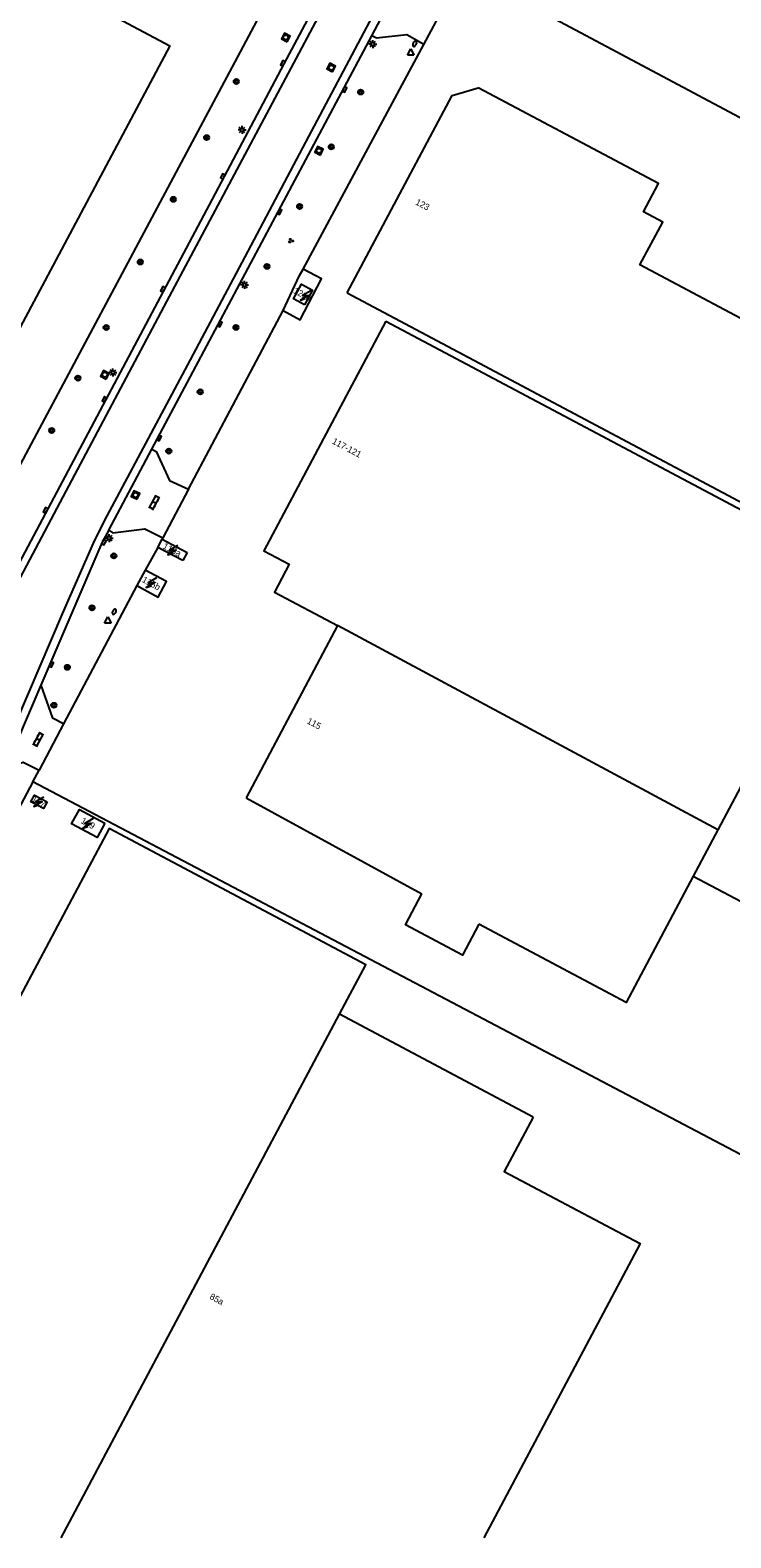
# Model space of a CAD drawing. Extents: x 136000 to 138005, y 398500 to 400500.
# Drawn here: x 136469.2 to 136578.5, y 398500 to 398735.3 of the extents above; entities that cross this region are included whole.
import ezdxf

# ---------------------------------------------------------------- set-up
doc = ezdxf.new("R2010")
doc.units = 0
for name, color, linetype in [('gg-afsc-hekwerk', 7, 'Continuous'), ('gg-anno-huisnummerreeks BGT', 7, 'Continuous'), ('gg-bbg-gedigitaliseerde bebouwing', 7, 'Continuous'), ('gg-bbg-hoofdgebouw', 7, 'Continuous'), ('gg-bbg-tussenscheiding', 7, 'Continuous'), ('gg-knt-verharding', 7, 'Continuous'), ('gg-knt-verharding nz', 7, 'Continuous'), ('gt-grn-groengrens', 7, 'Continuous'), ('gt-symb-boom', 7, 'Continuous'), ('gt-symb-brandkraan', 7, 'Continuous'), ('gt-symb-groenvak', 7, 'Continuous'), ('gt-symb-klinker verharding', 7, 'Continuous'), ('gt-symb-kolk', 7, 'Continuous'), ('gt-symb-lichtmast', 7, 'Continuous'), ('gt-symb-rioolschacht', 7, 'Continuous'), ('gt-symb-trafo symbool', 7, 'Continuous'), ('gt-symb-waterafsluiter', 7, 'Continuous')]:
    doc.layers.add(name, color=color, linetype=linetype)

# ---------------------------------------------------------------- blocks, each defined once
blk = doc.blocks.new('gt0-HSP')
at = {"layer": 'gt-symb-trafo symbool'}
for points in [[(0.77, 0.75), (-0.53, 0), (0.47, 0), (-0.83, -0.75)], [(-0.22, -0.24), (-0.83, -0.75), (-0.08, -0.48)]]:
    blk.add_lwpolyline(points, dxfattribs=at)
blk = doc.blocks.new('gt0-RS')
at = {"layer": 'gt-symb-rioolschacht'}
blk.add_lwpolyline([(-0.5, -0.5), (0.5, -0.5), (0.5, 0.5), (-0.5, 0.5)], close=True, dxfattribs=at)
blk.add_circle((0, 0), 0.375, dxfattribs=at)
blk = doc.blocks.new('gt0-BOOM')
at = {"layer": 'gt-symb-boom'}
for radius in [0.4, 0.2]:
    blk.add_circle((0, 0), radius, dxfattribs=at)
blk = doc.blocks.new('gt0-KOLK')
at = {"layer": 'gt-symb-kolk'}
blk.add_lwpolyline([(0, 0), (0.37, 0), (0.37, 0.4), (-0.38, 0.4), (-0.38, 0), (0, 0)], dxfattribs=at)
blk = doc.blocks.new('gt0-LMAST')
at = {"layer": 'gt-symb-lichtmast'}
for p, q in [((-0.18, 0.17), (-0.45, 0.44)), ((-0.01, 0.25), (-0.01, 0.62)), ((0.17, 0.17), (0.44, 0.44)), ((-0.26, 0), (-0.63, 0)), ((-0.18, -0.18), (-0.45, -0.45)), ((-0.01, -0.25), (-0.01, -0.63)), ((0.44, -0.45), (0.17, -0.18)), ((0.24, 0), (0.62, 0))]:
    blk.add_line(p, q, dxfattribs=at)
blk.add_circle((-0.01, 0), 0.25, dxfattribs=at)
blk = doc.blocks.new('gt0-WAFSL')
at = {"layer": 'gt-symb-waterafsluiter'}
for p, q in [((-0.5, -0.33), (0, 0.67)), ((0, 0.67), (0.5, -0.33)), ((0.5, -0.33), (-0.5, -0.33))]:
    blk.add_line(p, q, dxfattribs=at)
blk = doc.blocks.new('gt0-BR')
at = {"layer": 'gt-symb-brandkraan'}
for centre, radius, start, end in [((-0.24, 0), 0.206, 107.5669, 252.4331), ((0.6, -2.66), 3, 106.892, 107.5669), ((0, -0.69), 0.938, 73.108, 106.892), ((-0.6, -2.66), 3, 72.4331, 73.108), ((0.24, 0), 0.206, 287.567, 72.4331), ((0.6, 2.66), 3, 252.4331, 253.108), ((0, 0.69), 0.938, 253.108, 286.8921), ((-0.6, 2.66), 3, 286.8921, 287.567)]:
    blk.add_arc(centre, radius, start, end, dxfattribs=at)
blk = doc.blocks.new('gt0-GRVAK')
at = {"layer": 'gt-symb-groenvak'}
for p, q in [((-0.11, 0.19), (-0.23, 0.24)), ((-0.18, 0.15), (0.09, 0.15)), ((-0.09, 0.21), (-0.16, 0.32)), ((-0.05, 0.21), (-0.05, 0.39)), ((0, 0.21), (0.06, 0.32)), ((0.01, 0.19), (0.13, 0.24)), ((0.26, -0.05), (0.2, 0.06)), ((0.3, -0.05), (0.3, 0.13)), ((0.35, -0.05), (0.41, 0.06)), ((-0.24, -0.23), (-0.36, -0.18)), ((-0.32, -0.26), (-0.05, -0.26)), ((-0.23, -0.21), (-0.29, -0.1)), ((-0.18, -0.2), (-0.18, -0.02)), ((-0.14, -0.21), (-0.07, -0.1)), ((-0.12, -0.23), (0, -0.18)), ((0.24, -0.07), (0.12, -0.02)), ((0.17, -0.11), (0.44, -0.11)), ((0.37, -0.07), (0.49, -0.02))]:
    blk.add_line(p, q, dxfattribs=at)
blk = doc.blocks.new('gt0-KL1')
at = {"layer": 'gt-symb-klinker verharding'}
for p, q in [((-1.15, 0.3), (1.15, 0.3)), ((-1, -0.3), (-1, 0.3)), ((-0.5, 0.3), (-0.5, 0.45)), ((0, -0.3), (0, 0.3)), ((0.5, 0.3), (0.5, 0.45)), ((1, -0.3), (1, 0.3)), ((-1.15, -0.3), (1.15, -0.3)), ((-0.5, -0.45), (-0.5, -0.3)), ((0.5, -0.45), (0.5, -0.3))]:
    blk.add_line(p, q, dxfattribs=at)

msp = doc.modelspace()

# ---------------------------------------------------------------- linework, layer by layer
at = {"layer": 'gg-afsc-hekwerk'}
for p, q in [((136516.43, 398759.09), (136446.47, 398627.8)), ((136530.6, 398733.03), (136533.69, 398738.79)), ((136511.79, 398698), (136530.6, 398733.03)), ((136493.9, 398663.63), (136508.67, 398691.55)), ((136493.9, 398663.63), (136489.9, 398656.05)), ((136489.13, 398654.55), (136487.17, 398651.02)), ((136489.9, 398656.05), (136489.8, 398655.83)), ((136485.86, 398648.6), (136474.43, 398627.03)), ((136474.43, 398627.03), (136470.59, 398619.79)), ((136469.63, 398617.98), (136470.59, 398619.79)), ((136605.48, 398546.38), (136469.63, 398617.98)), ((136572.63, 398603.25), (136621.73, 398577.24))]:
    msp.add_line(p, q, dxfattribs=at)
for points in [[(136508.67, 398691.55), (136511.31, 398690.1), (136514.66, 398696.47), (136511.79, 398698)], [(136469.63, 398617.98), (136440.05, 398562.24), (136421.58, 398527.51)]]:
    msp.add_lwpolyline(points, dxfattribs=at)
at = {"layer": 'gg-bbg-gedigitaliseerde bebouwing'}
for p, q in [((136502.88, 398615.49), (136530.29, 398600.49)), ((136576.47, 398610.49), (136572.63, 398603.25))]:
    msp.add_line(p, q, dxfattribs=at)
for points in [[(136612.02, 398644.94), (136623.76, 398667.02), (136564.32, 398698.65), (136567.88, 398705.34), (136564.86, 398706.95), (136567.21, 398711.36), (136539.11, 398726.29)], [(136518.64, 398694.31), (136611.89, 398644.7), (136612.02, 398644.94)], [(136524.69, 398689.86), (136597.96, 398650.95), (136576.47, 398610.49)], [(136572.63, 398603.25), (136562.17, 398583.56), (136539.21, 398595.75)], [(136539.21, 398595.75), (136536.65, 398590.93), (136527.73, 398595.66), (136530.29, 398600.49)]]:
    msp.add_lwpolyline(points, dxfattribs=at)
at = {"layer": 'gg-bbg-hoofdgebouw'}
for p, q in [((136550.26, 398737.45), (136597.45, 398712.28)), ((136489.13, 398654.55), (136489.8, 398655.83)), ((136493.02, 398652.5), (136489.13, 398654.55)), ((136489.8, 398655.83), (136493.69, 398653.79)), ((136493.69, 398653.79), (136493.02, 398652.5)), ((136487.17, 398651.02), (136485.86, 398648.6)), ((136517.13, 398642.36), (136502.88, 398615.49)), ((136547.69, 398565.64), (136517.48, 398581.7))]:
    msp.add_line(p, q, dxfattribs=at)
for points in [[(136417.64, 398800.8), (136422.23, 398798.35), (136411.73, 398778.68), (136414.25, 398777.33), (136412.73, 398774.48), (136490.97, 398732.85), (136452.4, 398660.39), (136432.47, 398670.99), (136430.71, 398667.69), (136405.82, 398680.94), (136407.58, 398684.24), (136393.32, 398691.83), (136386.58, 398679.16), (136386.2, 398679.36), (136386.34, 398679.63), (136362.06, 398692.54), (136361.92, 398692.28), (136361.54, 398692.48), (136368.28, 398705.15), (136358.61, 398710.29), (136356.85, 398706.98), (136336.89, 398717.59), (136338.65, 398720.9), (136278.93, 398752.64)], [(136518.64, 398694.31), (136535.01, 398725.08), (136539.11, 398726.29)], [(136512.01, 398692.42), (136510.29, 398693.33), (136511.51, 398695.63), (136513.23, 398694.72), (136512.01, 398692.42)], [(136524.69, 398689.86), (136505.67, 398654.04), (136509.62, 398651.94), (136507.3, 398647.57), (136517.13, 398642.36)], [(136485.86, 398648.6), (136489.17, 398646.82), (136490.48, 398649.24), (136487.17, 398651.02)], [(136471.85, 398614.86), (136471.28, 398613.8), (136469.33, 398614.85), (136469.9, 398615.92), (136471.85, 398614.86)], [(136480.88, 398611.54), (136479.66, 398609.28), (136475.68, 398611.42), (136476.9, 398613.68), (136480.88, 398611.54)], [(136517.48, 398581.7), (136521.58, 398589.43), (136481.52, 398610.69), (136431.23, 398516.01), (136461.34, 398500)], [(136547.69, 398565.64), (136543.15, 398557.17), (136564.35, 398545.93), (136539.96, 398500)]]:
    msp.add_lwpolyline(points, dxfattribs=at)
at = {"layer": 'gg-bbg-tussenscheiding'}
for p, q in [((136576.47, 398610.49), (136517.13, 398642.36)), ((136474.03, 398500), (136517.48, 398581.7))]:
    msp.add_line(p, q, dxfattribs=at)
at = {"layer": 'gg-knt-verharding'}
for p, q in [((136522.49, 398734.41), (136527.72, 398744.25)), ((136488.21, 398669.9), (136522.49, 398734.41)), ((136497.59, 398708.93), (136452.84, 398624.58)), ((136481.5, 398657.26), (136488.21, 398669.9)), ((136470.88, 398633.07), (136465.26, 398619.91)), ((136470.88, 398633.07), (136472.7, 398627.93)), ((136474.43, 398627.03), (136472.7, 398627.93))]:
    msp.add_line(p, q, dxfattribs=at)
for points in [[(136518.12, 398747.62), (136508.79, 398730.03), (136497.59, 398708.93)], [(136530.6, 398733.03), (136527.94, 398734.53), (136523.21, 398734.03), (136522.49, 398734.41)], [(136488.21, 398669.9), (136488.87, 398669.51), (136490.96, 398665), (136493.9, 398663.63)], [(136481.5, 398657.26), (136480.51, 398655.46), (136480.07, 398654.54), (136470.88, 398633.07)], [(136481.5, 398657.26), (136482.1, 398656.82), (136487.11, 398657.47), (136489.9, 398656.05)], [(136465.26, 398619.91), (136468.12, 398621.03), (136470.59, 398619.79)]]:
    msp.add_lwpolyline(points, dxfattribs=at)
at = {"layer": 'gg-knt-verharding nz'}
for points in [[(136537.36, 398781.02), (136536.06, 398778.56), (136519.93, 398748.34), (136508.62, 398727), (136490.48, 398692.93), (136474.29, 398662.43), (136460.05, 398635.59), (136442.07, 398601.68), (136427.81, 398574.82), (136427.19, 398573.66)], [(136467.11, 398627.49), (136474.26, 398644.19), (136479.07, 398655.21), (136480.84, 398658.82), (136482.78, 398662.41), (136494.2, 398683.83), (136502.74, 398699.9), (136512.22, 398717.8), (136522.63, 398737.43), (136528.96, 398749.35), (136535.88, 398762.41), (136538.02, 398766.4), (136538.64, 398767.23), (136539.39, 398767.86), (136540.7, 398768.67)]]:
    msp.add_lwpolyline(points, dxfattribs=at)
at = {"layer": 'gt-grn-groengrens'}
msp.add_lwpolyline([(136508.67, 398691.55), (136511.24, 398697.01), (136511.79, 398698)], dxfattribs=at)

# ---------------------------------------------------------------- block references
at = {"layer": 'gt-symb-boom'}
for p in [(136501.36, 398727.27), (136520.76, 398725.62), (136496.73, 398718.51), (136516.18, 398717.07), (136491.53, 398708.88), (136511.24, 398707.77), (136486.38, 398699.1), (136506.14, 398698.41), (136481.07, 398688.88), (136501.3, 398688.9), (136476.65, 398680.98), (136495.73, 398678.84), (136472.57, 398672.81), (136490.84, 398669.59), (136482.26, 398653.24), (136478.85, 398645.14), (136475.02, 398635.85)]:
    msp.add_blockref('gt0-BOOM', p, dxfattribs=at)
at = {"layer": 'gt-symb-boom', "rotation": -159.39030706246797}
msp.add_blockref('gt0-BOOM', (136472.91, 398629.93), dxfattribs=at)
at = {"layer": 'gt-symb-brandkraan'}
for p, rotation in [((136529.19, 398733.15), 62.15337781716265), ((136482.33, 398644.53), 62.02527007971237)]:
    msp.add_blockref('gt0-BR', p, dxfattribs=dict(at, rotation=rotation))
at = {"layer": 'gt-symb-groenvak'}
msp.add_blockref('gt0-GRVAK', (136509.86, 398702.44), dxfattribs=at)
at = {"layer": 'gt-symb-klinker verharding', "rotation": 62.02527007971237}
for p in [(136488.59, 398661.54), (136470.47, 398624.59)]:
    msp.add_blockref('gt0-KL1', p, dxfattribs=at)
at = {"layer": 'gt-symb-kolk'}
for p, rotation in [((136508.79, 398730.03), 62.06706987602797), ((136518.09, 398726.11), -117.97472992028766), ((136499.41, 398712.36), 62.025270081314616), ((136507.94, 398707.02), -118.02531606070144), ((136490.07, 398694.74), 62.10272896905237), ((136498.63, 398689.49), -117.89727103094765), ((136480.96, 398677.58), 61.97468394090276), ((136489.17, 398671.7), -117.84662218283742), ((136471.77, 398660.25), 61.97468393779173), ((136480.51, 398655.46), -118.87101789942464), ((136472.31, 398636.35), -113.07822140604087)]:
    msp.add_blockref('gt0-KOLK', p, dxfattribs=dict(at, rotation=rotation))
at = {"layer": 'gt-symb-lichtmast'}
for p in [(136522.66, 398733.11), (136502.27, 398719.71), (136502.65, 398695.53), (136482.13, 398681.85), (136481.53, 398656.01)]:
    msp.add_blockref('gt0-LMAST', p, dxfattribs=at)
at = {"layer": 'gt-symb-rioolschacht'}
for p, rotation in [((136509.07, 398734.15), 62.15337781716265), ((136516.18, 398729.43), 62.15337781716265), ((136514.27, 398716.46), 64.53665493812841), ((136480.86, 398681.51), 62.53777281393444), ((136485.65, 398662.74), 65.40899949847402)]:
    msp.add_blockref('gt0-RS', p, dxfattribs=dict(at, rotation=rotation))
at = {"layer": 'gt-symb-trafo symbool'}
for p in [(136512.2, 398693.87), (136491.49, 398654.13), (136488.15, 398649.05), (136470.59, 398614.86), (136478.28, 398611.49)]:
    msp.add_blockref('gt0-HSP', p, dxfattribs=at)
at = {"layer": 'gt-symb-waterafsluiter'}
for p in [(136528.57, 398731.69), (136481.32, 398643.08)]:
    msp.add_blockref('gt0-WAFSL', p, dxfattribs=at)

# ---------------------------------------------------------------- texts
at = {"layer": 'gg-anno-huisnummerreeks BGT'}
for s, rotation, p in [('123', 332, (136529.2, 398708.14)), ('121a', 332.1, (136510.15, 398694.31)), ('117-121', 332, (136516.21, 398670.83)), ('115a', 332.2, (136489.8, 398654.46)), ('115b', 331.7, (136486.56, 398649.22)), ('115', 332, (136512.28, 398627.16)), ('107', 332, (136469.34, 398615)), ('109', 331.6, (136477.01, 398611.6)), ('85a', 332, (136497.09, 398537.33))]:
    msp.add_text(s, height=1, rotation=rotation, dxfattribs=at).set_placement(p)

doc.saveas('drawing.dxf')
